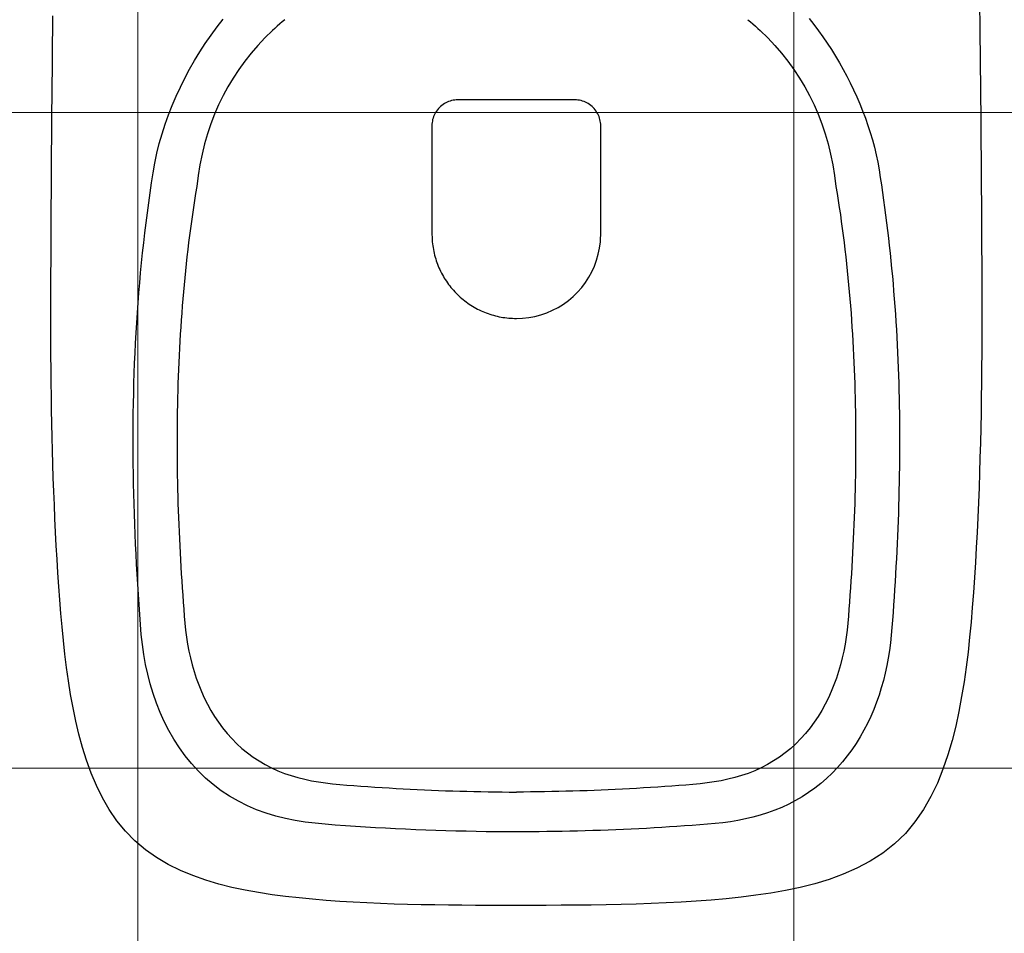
# Model space of a CAD drawing. Header units: millimetres. Extents: x -604189 to 881711, y -381903 to -7297.
# Tile 661 of 1056: x -573674 to -573292, y -162152 to -161798. Entities that reach past the tile are written whole.
import ezdxf

# ---------------------------------------------------------------- set-up
doc = ezdxf.new("R2010")
doc.units = ezdxf.units.MM
doc.header["$LTSCALE"] = 100
doc.linetypes.add('0.5_0.5', pattern=[1, 0.5, -0.5])
doc.linetypes.add('ACAD_ISO04W100', pattern=[30.5, 24, -3, 0.5, -3])
doc.layers.get('Defpoints').update_dxf_attribs({"color": 30})
doc.layers.add('OPIS', color=7, linetype='Continuous')
doc.layers.add('strop osie', color=80, linetype='ACAD_ISO04W100', lineweight=5)
doc.styles.get("Standard").update_dxf_attribs({"font": 'romans.shx', "width": 0.5})
doc.dimstyles.new('1 50', dxfattribs={"dimtxt": 150, "dimasz": 80, "dimexe": 1, "dimexo": 1, "dimgap": 20, "dimtad": 1, "dimdec": 0, "dimlfac": 0.1, "dimtxsty": 'Standard', "dimblk": 'ARCHTICK', "dimcen": 200, "dimclrd": 2, "dimadec": 1, "dimazin": 0, "dimtfac": 1, "dimtdec": 0, "dimtmove": 0, "dimatfit": 3, "dimldrblk": 'ARCHTICK', "dimfxl": 120, "dimfxlon": 1, "dimtfill": 1, "dimarcsym": 0})

# ---------------------------------------------------------------- blocks, each defined once
blk = doc.blocks.new('_ArchTick')
at = {"layer": 'strop osie', "color": 0, "const_width": 0.15}
blk.add_lwpolyline([(-0.5, -0.5), (0.5, 0.5)], dxfattribs=at)
blk = doc.blocks.new('*D3294')
at = {"layer": 'Defpoints', "color": 0, "linetype": 'ByBlock', "lineweight": 5, "transparency": 16777216}
for p in [(-595783.13, -159420.3), (-593748.92, -159420.3), (-552118.94, -179940.3)]:
    blk.add_point(p, dxfattribs=at)
at = {"layer": 'OPIS', "color": 0, "linetype": 'Continuous', "lineweight": -2, "transparency": 16777216}
for p, q in [((-595723.13, -159420.3), (-595784.13, -159420.3)), ((-595723.13, -179940.3), (-595784.13, -179940.3))]:
    blk.add_line(p, q, dxfattribs=at)
at = {"layer": 'OPIS', "color": 2, "lineweight": -2, "transparency": 16777216}
blk.add_line((-595783.13, -179940.3), (-595783.13, -159420.3), dxfattribs=at)
at = {"layer": 'OPIS', "color": 2, "linetype": 'ByBlock', "lineweight": -2, "transparency": 16777216, "xscale": 80, "yscale": 80, "zscale": 80}
for p, rotation in [((-595783.13, -159420.3), 90), ((-595783.13, -179940.3), 270)]:
    blk.add_blockref('_ArchTick', p, dxfattribs=dict(at, rotation=rotation))
at = {"layer": 'OPIS', "color": 0, "linetype": 'ByBlock', "lineweight": 13, "transparency": 16777216, "insert": (-595878.13, -169680.3), "char_height": 150, "attachment_point": 5, "rotation": 90, "bg_fill": 3, "box_fill_scale": 1.1, "bg_fill_color": 256, "bg_fill_true_color": 13158600, "bg_fill_transparency": 0}
blk.add_mtext('2052', dxfattribs=at)

msp = doc.modelspace()

# ---------------------------------------------------------------- hatches: boundary and pattern name
at = {"layer": 'OPIS', "linetype": 'ByBlock', "lineweight": 9}
h = msp.add_hatch(dxfattribs=at)
h.set_pattern_fill('ANSI37', color=0, scale=120, angle=45)
h.set_pattern_definition([(90, (-306927.96, 32475.8), (-381, 0), []), (180, (-306927.96, 32475.8), (-6e-14, -381), [])])
h.paths.add_polyline_path([(-564958.91, -172987.78), (-564958.91, -172265.29), (-565588.91, -172265.29), (-565588.91, -172265.29), (-565628.91, -172265.29), (-565628.91, -172420.3), (-565928.91, -172420.3), (-565928.91, -172265.29), (-565968.91, -172265.29), (-566598.91, -172265.29), (-566598.91, -172987.79, -0.414214), (-566255.98, -173330.73, -0.414052), (-566598.73, -173673.66), (-564960.2, -173673.66, -0.413115), (-565301.85, -173330.72, -0.414214)])
h.paths.add_polyline_path([(-563317.85, -172270.29), (-563958.91, -172270.29), (-563958.91, -172270.29), (-563998.91, -172270.29), (-563998.91, -172420.3), (-564288.91, -172420.3), (-564288.91, -172265.29), (-564328.91, -172265.29), (-564958.91, -172265.29), (-564958.91, -172987.78, -0.414214), (-564615.98, -173330.72, -0.414052), (-564958.73, -173673.66), (-563319.87, -173673.66, -0.412493), (-563660.79, -173330.73, -0.414214), (-563317.85, -172987.79)])
h.paths.add_polyline_path([(-562443.92, -172420.3), (-562658.91, -172420.3), (-562658.91, -172270.29), (-562698.91, -172270.29), (-563317.85, -172270.29), (-563317.85, -172987.79, -0.414214), (-562974.92, -173330.73, -0.414052), (-563317.66, -173673.66), (-562443.92, -173685.5)])
h.paths.add_polyline_path([(-562030.4, -172946.84, -0.330214), (-561835.82, -172684.34, -0.155268), (-561986.97, -172216.95, -0.443866), (-562283.97, -172485.59), (-562283.97, -172198.95), (-562289.82, -172198.95), (-562289.82, -172161.15), (-562318.92, -172161.15), (-562318.92, -172420.3), (-562443.92, -172420.3), (-562443.92, -173690.91), (-562060.93, -173690.69), (-562060.93, -173828.8), (-561442.16, -173828.8), (-561440.6, -173828.04), (-561440.6, -173828.8), (-560917.61, -173828.8), (-560910.31, -172420.3), (-561118.92, -172420.3), (-561118.92, -172161.15), (-561141.42, -172161.15), (-561141.42, -172207.95), (-561147.27, -172207.95), (-561147.27, -173026.5, -0.106281), (-561482.37, -172966.06, -0.965528)])
h.paths.add_polyline_path([(-569358.91, -172147.3), (-569368.91, -172147.3), (-569368.91, -172152.3), (-569358.91, -172420.3)], flags=16)
h.paths.add_polyline_path([(-569434.41, -172167.57), (-569436.68, -172167.04, -0.348623), (-569444.41, -172157.3, -0.414214), (-569434.41, -172147.3), (-569432.91, -172147.3), (-569432.91, -172137.3), (-569412.91, -172137.3), (-569412.91, -172095.3), (-569358.91, -172095.3), (-569358.91, -172147.3), (-569368.91, -172152.3)], flags=16)
h.paths.add_polyline_path([(-569444.41, -172157.3, -1), (-569424.41, -172157.3, -0.414214), (-569434.41, -172167.3), (-569434.41, -172167.57), (-569432.14, -172167.04, -0.482996)], flags=16)
h.paths.add_polyline_path([(-570317.76, -172888.16, -1), (-569769.07, -172888.16, -1)], flags=16)
h.paths.add_polyline_path([(-566598.91, -172265.29), (-567228.91, -172265.29), (-567228.91, -172265.29), (-567268.91, -172265.29), (-567268.91, -172420.3), (-567568.91, -172420.3), (-567568.91, -172265.29), (-567608.91, -172265.29), (-568238.91, -172265.29), (-568238.91, -172987.79, -0.414214), (-567895.98, -173330.73, -1), (-568581.85, -173330.73, -0.414214), (-568238.91, -172987.79), (-568238.91, -172265.29), (-568868.91, -172265.29), (-568868.91, -172265.29), (-568908.91, -172265.29), (-568908.91, -172420.3), (-569233.91, -172420.3), (-569233.91, -173827.21), (-569188.93, -173827.19), (-569188.93, -173694.63), (-566598.73, -173673.66, -0.414375), (-566941.85, -173330.73, -0.414214), (-566598.91, -172987.79)])
h.paths.add_polyline_path([(-572120.79, -158265.62), (-571320.79, -158262.95), (-571633.01, -158577.25, -0.297068), (-571469.46, -158828.23, -0.419695), (-571748.93, -159102.53), (-571748.93, -159611.06), (-571275.71, -159611.06), (-571214.43, -159611.06), (-571192.43, -159611.06), (-571148.43, -159611.06), (-571148.43, -159601.06), (-571085.43, -159601.06), (-570335.94, -159605.11), (-570335.94, -159420.3), (-569233.92, -159420.3), (-569233.92, -158097.44), (-574223.92, -158097.44), (-574223.92, -159420.3), (-573158.93, -159420.3), (-573158.93, -159611.06), (-573086.93, -159611.06), (-572477.43, -159612.07), (-572477.43, -159611.06), (-572455.43, -159611.06), (-572411.43, -159611.06), (-572411.43, -159601.06), (-572348.43, -159601.06), (-571748.93, -159603.45), (-571748.93, -159102.53, -0.408754), (-572018.15, -158828.23, -0.334215), (-571819.79, -158564.61)])
h.paths.add_polyline_path([(-571515.04, -159592.37), (-571515.34, -159252.67), (-571963.11, -159253.07), (-571962.81, -159592.77)], flags=24)
h.paths.add_polyline_path([(-571705.06, -158166.88), (-571705.06, -157654.12), (-571945.06, -157654.12), (-571945.06, -158166.88)], flags=9)
h.paths.add_polyline_path([(-563090.36, -172828.22), (-563090.67, -172481.85), (-563538.44, -172482.25), (-563538.13, -172828.62)], flags=9)
h.paths.add_polyline_path([(-561529.78, -172649.99), (-561530.09, -172303.62), (-561977.86, -172304.02), (-561977.55, -172650.39)], flags=25)
h.paths.add_polyline_path([(-561455.96, -173757.53), (-561455.96, -174270.29), (-561215.96, -174270.29), (-561215.96, -173757.53)], flags=9)
h.paths.add_polyline_path([(-569817.15, -172584.64), (-569817.45, -172244.94), (-570265.23, -172245.34), (-570264.93, -172585.04)], flags=24)
h.paths.add_polyline_path([(-570193.42, -172731.49), (-570193.42, -173044.83), (-569893.42, -173044.83), (-569893.42, -172731.49)], flags=8)
h.paths.add_polyline_path([(-570746.56, -173757.53), (-570746.56, -174270.29), (-570506.56, -174270.29), (-570506.56, -173757.53)], flags=9)
h.paths.add_polyline_path([(-570778.78, -172791.69), (-570246.64, -172791.69), (-570246.64, -172566.69), (-570778.78, -172566.69)], flags=24)
h.paths.add_polyline_path([(-572214.96, -173241.75), (-569885.68, -173241.75), (-569885.68, -172973.89), (-572214.96, -172973.89)], flags=24)
edge = h.paths.add_edge_path()
edge.add_line((-569358.91, -172220.3), (-569358.91, -171970.3))
edge.add_line((-569358.91, -171970.3), (-572181.9, -171970.3))
edge.add_line((-572181.9, -171970.3), (-572181.9, -172095.3))
edge.add_line((-572181.9, -172095.3), (-572109.9, -172095.3))
edge.add_line((-572109.9, -172095.3), (-572048.62, -172095.3))
edge.add_line((-572048.62, -172095.3), (-571561.69, -172095.3))
edge.add_line((-571561.69, -172095.3), (-571500.4, -172095.3))
edge.add_line((-571500.4, -172095.3), (-571478.4, -172095.3))
edge.add_line((-571478.4, -172095.3), (-571456.4, -172095.3))
edge.add_line((-571456.4, -172095.3), (-571395.12, -172095.3))
edge.add_line((-571395.12, -172095.3), (-570908.2, -172095.3))
edge.add_line((-570908.2, -172095.3), (-570846.91, -172095.3))
edge.add_line((-570846.91, -172095.3), (-570774.91, -172095.3))
edge.add_line((-570774.91, -172095.3), (-570728.91, -172095.3))
edge.add_line((-570728.91, -172095.3), (-570728.91, -172085.3))
edge.add_line((-570728.91, -172085.3), (-570665.91, -172085.3))
edge.add_line((-570665.91, -172085.3), (-569465.91, -172095.3))
edge.add_line((-569465.91, -172095.3), (-570268.58, -172095.3))
edge.add_line((-570268.58, -172095.3), (-570268.58, -172119.8))
edge.add_line((-570268.58, -172119.8), (-570197.58, -172119.8))
edge.add_line((-570197.58, -172119.8), (-569593.2, -172119.8))
edge.add_line((-569593.2, -172119.8), (-569516.91, -172119.8))
edge.add_line((-569516.91, -172119.8), (-569516.91, -172139.8))
edge.add_line((-569516.91, -172139.8), (-569593.2, -172139.8))
edge.add_line((-569593.2, -172139.8), (-570228.91, -172139.8))
edge.add_line((-570228.91, -172139.8), (-570268.58, -172139.8))
edge.add_line((-570268.58, -172139.8), (-570268.58, -172147.3))
edge.add_line((-570268.58, -172147.3), (-570288.58, -172147.3))
edge.add_line((-570288.58, -172147.3), (-570367.58, -172147.3))
edge.add_arc((-570667.41, -172157.3), 300, -95.7392, 1.9102, ccw=False)
edge.add_line((-570697.41, -172455.79), (-570697.41, -172167.57))
edge.add_line((-570697.41, -172167.57), (-570772.91, -172149.97))
edge.add_line((-570772.91, -172149.97), (-570772.91, -172147.3))
edge.add_line((-570772.91, -172147.3), (-570846.91, -172147.3))
edge.add_line((-570846.91, -172147.3), (-570908.2, -172147.3))
edge.add_line((-570908.2, -172147.3), (-571395.12, -172147.3))
edge.add_line((-571395.12, -172147.3), (-571456.4, -172147.3))
edge.add_line((-571456.4, -172147.3), (-571478.4, -172147.3))
edge.add_line((-571478.4, -172147.3), (-571500.4, -172147.3))
edge.add_line((-571500.4, -172147.3), (-571561.69, -172147.3))
edge.add_line((-571561.69, -172147.3), (-572048.62, -172147.3))
edge.add_line((-572048.62, -172147.3), (-572109.9, -172147.3))
edge.add_line((-572109.9, -172147.3), (-572181.9, -172147.3))
edge.add_line((-572181.9, -172147.3), (-572181.9, -172420.3))
edge.add_line((-572181.9, -172420.3), (-572288.93, -172420.3))
edge.add_line((-572288.93, -172420.3), (-572288.93, -173828.9))
edge.add_line((-572288.93, -173828.9), (-569233.91, -173827.21))
edge.add_line((-569233.91, -173827.21), (-569233.91, -172220.3))
edge.add_line((-569233.91, -172220.3), (-569358.91, -172220.3))
at = {"layer": 'OPIS', "linetype": 'ByBlock', "lineweight": 15}
h = msp.add_hatch(dxfattribs=at)
h.set_pattern_fill('ANSI37', color=0, scale=80, angle=45)
h.set_pattern_definition([(90, (-306927.96, 32475.8), (-254, 0), []), (180, (-306927.96, 32475.8), (-3e-14, -254), [])])
h.paths.add_polyline_path([(-559745.62, -168470.3), (-559845.62, -168470.3), (-559845.62, -168410.3), (-559745.62, -168410.3), (-559745.62, -168350.3), (-560845.62, -168350.3), (-560845.62, -168410.3), (-560745.62, -168410.3), (-560745.62, -168470.3, 0.267949), (-560295.62, -169249.73), (-560295.62, -169481.18, -0.414214), (-559952.68, -169824.12, -1), (-560638.55, -169824.12, -0.414214), (-560295.62, -169481.18), (-560295.62, -169249.73, -0.267949), (-560745.62, -168470.3), (-560845.62, -168470.3), (-560845.62, -168350.3), (-561118.92, -168350.3), (-561118.92, -172095.29), (-559553.92, -172095.29), (-559553.92, -168350.3), (-559745.62, -168350.3)])
h.paths.add_polyline_path([(-560989.24, -171970.29), (-560989.24, -171369.43), (-560514.24, -171369.43, -0.414232), (-560506.24, -171377.43), (-560506.24, -171961.44, -0.403374), (-560513.94, -171969.43), (-560989.24, -171969.43), (-560998.92, -171970.29)], flags=16)
h.paths.add_polyline_path([(-560569.24, -171447.43), (-560569.24, -171891.43, -0.414209), (-560619.24, -171941.43), (-560824.24, -171941.43, -0.414225), (-560874.24, -171891.43), (-560874.24, -171447.43, -0.414209), (-560824.24, -171397.43), (-560619.24, -171397.43, -0.414216)], flags=0)
h.paths.add_polyline_path([(-560754.74, -171692.27), (-560768.26, -171689.53), (-560778.52, -171674.09), (-560777.58, -171669.43), (-560791.34, -171669.43), (-560788.51, -171683.42), (-560780.62, -171695.31), (-560768.73, -171703.21), (-560754.74, -171706.03)], flags=0)
h.paths.add_polyline_path([(-560926.54, -171669.43), (-560944.04, -171669.43), (-560944.04, -171669.43), (-560938.91, -171681.81), (-560926.54, -171686.93)], flags=0)
h.paths.add_polyline_path([(-559553.93, -164304.92), (-559553.93, -164080.3), (-560998.92, -164080.3), (-560998.92, -164130.3), (-561051.76, -164130.3), (-561051.76, -164230.3), (-561112.41, -164230.3), (-561118.26, -165128.24), (-561111.76, -165130.3), (-561051.76, -165130.3), (-561051.76, -165230.3), (-560998.92, -165230.3), (-560998.92, -165930.3), (-560968.92, -165930.3), (-559691.76, -165930.3), (-559691.76, -166884.92, -0.259771), (-560368.47, -166480.3), (-560576.78, -166480.3, -0.694758), (-561118.92, -166682.14), (-561118.92, -167150.3), (-559553.92, -167150.3), (-559553.92, -165742.59, -0.501722), (-560517.89, -165023.75, -0.501722)])
h.paths.add_polyline_path([(-561051.76, -166930.3), (-561051.76, -167030.3), (-561111.76, -167030.3), (-561111.76, -166930.3)], flags=16)
h.paths.add_polyline_path([(-559553.93, -164304.92, 0.501722), (-560517.89, -165023.75, 0.501722), (-559553.92, -165742.59)], flags=17)
h.paths.add_polyline_path([(-559017.89, -165023.75, 0.331805), (-559553.93, -164304.92), (-559553.92, -165742.59, 0.331804)], flags=17)
h.paths.add_polyline_path([(-558393.92, -165930.3), (-559553.92, -165930.3), (-559553.92, -167030.3), (-558393.92, -167030.3)])
edge = h.paths.add_edge_path(flags=16)
edge.add_ellipse((-558869.26, -166529.06), major_axis=(0, 174.94), ratio=0.835608, start_angle=0, end_angle=180, ccw=False)
edge.add_line((-558869.02, -166354.09), (-558868.84, -166354.11))
edge.add_line((-558868.84, -166354.11), (-558551.76, -166354.11))
edge.add_ellipse((-558534.04, -166361.13), major_axis=(0, 22.07), ratio=0.905257, start_angle=0, end_angle=83.7318, ccw=False)
edge.add_line((-558534.04, -166339.06), (-558415.44, -166339.06))
edge.add_line((-558415.44, -166339.06), (-558415.44, -166719.06))
edge.add_line((-558415.44, -166719.06), (-558534.04, -166719.06))
edge.add_ellipse((-558534.04, -166696.99), major_axis=(0, 22.07), ratio=0.905257, start_angle=108.5291, end_angle=180, ccw=False)
edge.add_line((-558552.98, -166704), (-558869.26, -166704))
edge = h.paths.add_edge_path(flags=16)
edge.add_ellipse((-558655.15, -165473.07), major_axis=(119.58, 0), ratio=0.975462, start_angle=134.5349, end_angle=225.4651, ccw=False)
edge.add_ellipse((-558571.36, -165553.09), major_axis=(-236.83, 0), ratio=0.975462, start_angle=293.0771, end_angle=315.0646, ccw=False)
edge.add_ellipse((-558581.12, -165519.06), major_axis=(-200.96, 0), ratio=0.975462, start_angle=268.8691, end_angle=294.416, ccw=False)
edge.add_line((-558577.16, -165323.07), (-558434.73, -165323.07))
edge.add_line((-558434.73, -165323.07), (-558434.73, -165623.07))
edge.add_line((-558434.73, -165623.07), (-558577.16, -165623.07))
edge.add_ellipse((-558581.12, -165427.08), major_axis=(200.96, 0), ratio=0.975462, start_angle=245.584, end_angle=271.1309, ccw=False)
edge.add_ellipse((-558571.36, -165393.05), major_axis=(-236.83, 0), ratio=0.975462, start_angle=404.9354, end_angle=426.9229, ccw=False)
h.paths.add_polyline_path([(-559691.76, -166075.3), (-560476.99, -166075.3, 0.131652), (-560368.47, -166480.3), (-559691.76, -166480.3)], flags=17)
h.paths.add_polyline_path([(-560476.99, -166075.3), (-559691.76, -166075.3), (-559691.76, -165930.3), (-560991.76, -165930.3), (-561051.76, -165930.3), (-561051.76, -166030.3), (-561118.92, -166030.3), (-561118.92, -166278.47, -0.694758), (-560576.78, -166480.3), (-560368.47, -166480.3, -0.131652)], flags=17)
h.paths.add_polyline_path([(-571773.92, -161590.54), (-574108.19, -161590.54), (-574098.92, -166615.29), (-571773.92, -166615.28)])
h.paths.add_polyline_path([(-559933.22, -164919.2), (-558639.2, -164919.2), (-558639.2, -164793.34), (-559933.22, -164793.34)], flags=25)
h.paths.add_polyline_path([(-560038.72, -166687.59), (-559732.99, -166687.59), (-559732.99, -166284.59), (-560038.72, -166284.59)], flags=25)
h.paths.add_polyline_path([(-559928.87, -165007.1), (-559413.75, -165007.1), (-559413.75, -164907.76), (-559928.87, -164907.76)], flags=9)
h.paths.add_polyline_path([(-559933.22, -164919.2), (-558639.2, -164919.2), (-558639.2, -164793.34), (-559933.22, -164793.34)], flags=25)
h.paths.add_polyline_path([(-560330.86, -165014.58), (-559994.18, -165014.58), (-559994.18, -164899.19), (-560330.86, -164899.19)], flags=24)
h.paths.add_polyline_path([(-560290.2, -164902.84), (-560108.35, -164902.84), (-560108.35, -164804.81), (-560290.2, -164804.81)], flags=24)
h.paths.add_polyline_path([(-560498.87, -166997.34), (-559983.74, -166997.34), (-559983.74, -166898), (-560498.87, -166898)], flags=24)
h.paths.add_polyline_path([(-560498.79, -166887.34), (-559655.72, -166887.34), (-559655.72, -166788), (-560498.79, -166788)], flags=24)
h.paths.add_polyline_path([(-560900.85, -167004.82), (-560564.18, -167004.82), (-560564.18, -166889.44), (-560900.85, -166889.44)], flags=24)
h.paths.add_polyline_path([(-560860.2, -166893.08), (-560678.35, -166893.08), (-560678.35, -166795.05), (-560860.2, -166795.05)], flags=24)
h.paths.add_polyline_path([(-560525.17, -170610.56), (-560010.05, -170610.56), (-560010.05, -170511.22), (-560525.17, -170511.22)], flags=24)
h.paths.add_polyline_path([(-560529.51, -170522.67), (-559444.31, -170522.67), (-559444.31, -170396.8), (-560529.51, -170396.8)], flags=9)
h.paths.add_polyline_path([(-560927.16, -170618.04), (-560590.48, -170618.04), (-560590.48, -170502.66), (-560927.16, -170502.66)], flags=24)
h.paths.add_polyline_path([(-560886.5, -170506.3), (-560704.65, -170506.3), (-560704.65, -170408.27), (-560886.5, -170408.27)], flags=24)
h.paths.add_polyline_path([(-560065.3, -168940.36), (-560065.3, -168600.66), (-560513.08, -168600.66), (-560513.08, -168940.36)], flags=24)
h.paths.add_polyline_path([(-559111.53, -164087.39), (-558760.99, -164087.39), (-558760.82, -164093.19), (-558760.64, -164099), (-558760.48, -164104.8), (-558760.31, -164110.61), (-558760.15, -164116.41), (-558759.99, -164122.22), (-558759.84, -164128.03), (-558759.68, -164133.83), (-558759.53, -164139.64), (-558759.39, -164145.44), (-558759.24, -164151.25), (-558759.1, -164157.06), (-558758.97, -164162.86), (-558758.83, -164168.67), (-558758.7, -164174.47), (-558758.57, -164180.28), (-558758.45, -164186.09), (-558758.33, -164191.89), (-558758.21, -164197.7), (-558758.09, -164203.51), (-558757.98, -164209.32), (-558757.87, -164215.12), (-558757.77, -164220.93), (-558757.66, -164226.74), (-558757.56, -164232.54), (-558757.47, -164238.35), (-558757.37, -164244.16), (-558757.28, -164249.96), (-558757.19, -164255.77), (-558757.11, -164261.58), (-558757.02, -164267.39), (-558756.95, -164273.19), (-558756.87, -164279), (-558756.8, -164284.81), (-558756.73, -164290.62), (-558756.66, -164296.42), (-558756.6, -164302.23), (-558756.54, -164308.04), (-558756.48, -164313.85), (-558756.43, -164319.65), (-558756.38, -164325.46), (-558756.33, -164331.27), (-558756.29, -164337.08), (-558756.25, -164342.89), (-558756.21, -164348.69), (-558756.18, -164354.5), (-558756.15, -164360.31), (-558756.12, -164366.12), (-558756.09, -164371.92), (-558756.07, -164377.73), (-558756.04, -164383.54), (-558756.02, -164389.35), (-558756, -164395.16), (-558756, -164400.96), (-558756.01, -164406.77), (-558756.03, -164412.58), (-558756.07, -164418.39), (-558756.13, -164424.2), (-558756.21, -164430), (-558756.31, -164435.81), (-558756.42, -164441.62), (-558756.56, -164447.42), (-558756.72, -164453.23), (-558756.9, -164459.03), (-558757.1, -164464.84), (-558757.32, -164470.64), (-558757.57, -164476.45), (-558757.84, -164482.25), (-558758.14, -164488.05), (-558758.47, -164493.85), (-558758.84, -164499.64), (-558759.24, -164505.44), (-558759.68, -164511.23), (-558760.17, -164517.01), (-558760.73, -164522.8), (-558761.35, -164528.57), (-558762.06, -164534.33), (-558762.87, -164540.08), (-558763.81, -164545.82), (-558764.88, -164551.52), (-558766.12, -164557.2), (-558767.54, -164562.83), (-558769.18, -164568.4), (-558771.06, -164573.89), (-558773.23, -164579.28), (-558775.74, -164584.52), (-558778.61, -164589.57), (-558781.9, -164594.35), (-558785.63, -164598.8), (-558789.81, -164602.83), (-558794.37, -164606.41), (-558799.26, -164609.56), (-558804.38, -164612.28), (-558809.69, -164614.63), (-558815.14, -164616.63), (-558820.69, -164618.33), (-558826.33, -164619.75), (-558832.01, -164620.95), (-558837.73, -164621.95), (-558843.48, -164622.79), (-558849.24, -164623.49), (-558855.02, -164624.09), (-558860.81, -164624.61), (-558866.6, -164625.06), (-558872.39, -164625.43), (-558878.19, -164625.74), (-558883.99, -164626), (-558889.8, -164626.2), (-558895.6, -164626.36), (-558901.41, -164626.48), (-558907.22, -164626.57), (-558913.03, -164626.63), (-558918.83, -164626.66), (-558924.64, -164626.68), (-558930.45, -164626.69), (-558936.26, -164626.69), (-558941.52, -164626.69), (-558946.78, -164626.69), (-558952.05, -164626.67), (-558957.31, -164626.65), (-558962.57, -164626.6), (-558967.84, -164626.54), (-558973.1, -164626.45), (-558978.36, -164626.33), (-558983.62, -164626.17), (-558988.88, -164625.98), (-558994.14, -164625.75), (-558999.4, -164625.47), (-559004.65, -164625.14), (-559009.9, -164624.76), (-559015.14, -164624.31), (-559020.38, -164623.8), (-559025.61, -164623.22), (-559030.83, -164622.54), (-559036.04, -164621.75), (-559041.22, -164620.81), (-559046.36, -164619.71), (-559051.47, -164618.42), (-559056.51, -164616.92), (-559061.47, -164615.16), (-559066.33, -164613.13), (-559071.04, -164610.8), (-559075.58, -164608.14), (-559079.89, -164605.12), (-559083.92, -164601.74), (-559087.62, -164598), (-559090.94, -164593.92), (-559093.91, -164589.57), (-559096.53, -164585), (-559098.84, -164580.28), (-559100.87, -164575.42), (-559102.66, -164570.47), (-559104.24, -164565.45), (-559105.62, -164560.37), (-559106.84, -164555.25), (-559107.91, -164550.1), (-559108.86, -164544.92), (-559109.69, -164539.73), (-559110.43, -164534.51), (-559111.08, -164529.29), (-559111.66, -164524.06), (-559112.18, -164518.82), (-559112.64, -164513.58), (-559113.06, -164508.33), (-559113.44, -164503.08), (-559113.79, -164497.83), (-559114.12, -164492.58), (-559114.41, -164487.32), (-559114.68, -164482.07), (-559114.93, -164476.81), (-559115.16, -164471.55), (-559115.36, -164466.29), (-559115.55, -164461.03), (-559115.72, -164455.77), (-559115.87, -164450.51), (-559116.01, -164445.25), (-559116.12, -164439.98), (-559116.23, -164434.72), (-559116.31, -164429.46), (-559116.38, -164424.2), (-559116.44, -164418.93), (-559116.48, -164413.67), (-559116.5, -164408.41), (-559116.52, -164403.14), (-559116.51, -164397.88), (-559116.5, -164392.62), (-559116.49, -164387.35), (-559116.47, -164382.09), (-559116.45, -164376.83), (-559116.42, -164371.56), (-559116.4, -164366.3), (-559116.37, -164361.04), (-559116.34, -164355.77), (-559116.31, -164350.51), (-559116.28, -164345.25), (-559116.25, -164339.98), (-559116.21, -164334.72), (-559116.17, -164329.46), (-559116.13, -164324.19), (-559116.08, -164318.93), (-559116.03, -164313.67), (-559115.98, -164308.4), (-559115.93, -164303.14), (-559115.87, -164297.88), (-559115.81, -164292.61), (-559115.75, -164287.35), (-559115.68, -164282.09), (-559115.62, -164276.82), (-559115.55, -164271.56), (-559115.48, -164266.3), (-559115.4, -164261.03), (-559115.32, -164255.77), (-559115.24, -164250.51), (-559115.16, -164245.25), (-559115.08, -164239.98), (-559114.99, -164234.72), (-559114.9, -164229.46), (-559114.81, -164224.2), (-559114.71, -164218.93), (-559114.62, -164213.67), (-559114.52, -164208.41), (-559114.41, -164203.15), (-559114.31, -164197.88), (-559114.2, -164192.62), (-559114.09, -164187.36), (-559113.98, -164182.1), (-559113.87, -164176.83), (-559113.75, -164171.57), (-559113.63, -164166.31), (-559113.51, -164161.05), (-559113.38, -164155.79), (-559113.25, -164150.52), (-559113.12, -164145.26), (-559112.99, -164140), (-559112.86, -164134.74), (-559112.72, -164129.48), (-559112.58, -164124.22), (-559112.44, -164118.95), (-559112.29, -164113.69), (-559112.14, -164108.43), (-559111.99, -164103.17), (-559111.84, -164097.91), (-559111.68, -164092.65)])
edge = h.paths.add_edge_path()
edge.add_line((-558393.92, -164080.3), (-559553.93, -164080.3))
edge.add_line((-559553.93, -164080.3), (-559553.93, -164304.92))
edge.add_arc((-559767.89, -165023.75), 750, 0, 73.42431, ccw=False)
edge.add_arc((-559767.89, -165023.75), 750, -73.42425, 0, ccw=False)
edge.add_line((-559553.92, -165742.59), (-559553.92, -165830.3))
edge.add_line((-559553.92, -165830.3), (-558393.92, -165830.3))
edge.add_line((-558393.92, -165830.3), (-558393.92, -164080.3))

# ---------------------------------------------------------------- next in the draw order: dimensions: what is measured, and where the dimension line sits
at = {"layer": 'OPIS', "color": 0, "linetype": 'ByBlock', "lineweight": 13}
dim = msp.add_linear_dim(base=(-595783.13, -159420.3), p1=(-552118.94, -179940.3), p2=(-593748.92, -159420.3), angle=90, dimstyle='1 50', override={"dimtmove": 1, "dimfxl": 60, "dimarcsym": 1}, dxfattribs=at)
dim.commit()
dim.dimension.update_dxf_attribs({"geometry": '*D3294', "text_midpoint": (-595878.13, -169680.3)})

# ---------------------------------------------------------------- next in the draw order: hatches: boundary and pattern name
at = {"layer": 'OPIS', "linetype": '0.5_0.5', "lineweight": 13}
h = msp.add_hatch(dxfattribs=at)
h.set_pattern_fill('ANSI37', color=0, scale=130)
h.set_pattern_definition([(45, (-597218.54, 256668.8), (-291.85832, 291.85832), []), (135, (-597218.54, 256668.8), (-291.85832, -291.85832), [])])
edge = h.paths.add_edge_path(flags=16)
edge.add_line((-570958.92, -168985.28), (-571058.92, -168985.28))
edge.add_line((-571058.92, -168985.28), (-572598.92, -168985.28))
edge.add_line((-572598.92, -168985.28), (-572598.92, -170470.3))
edge.add_line((-572598.92, -170470.3), (-570825.76, -170470.3))
edge.add_arc((-570508.92, -170339.1), 342.94, 180, 202.4936, ccw=False)
edge.add_arc((-570508.92, -170339.1), 342.94, 90, 180, ccw=False)
edge.add_line((-570508.92, -169996.16), (-570508.92, -169764.7))
edge.add_arc((-570058.92, -168985.28), 900, 180, 240, ccw=False)
edge = h.paths.add_edge_path(flags=17)
edge.add_line((-569358.92, -170085.28), (-569358.92, -168985.28))
edge.add_line((-569358.92, -168985.28), (-569358.92, -168985.28))
edge.add_line((-569358.92, -168985.28), (-569958.92, -168985.28))
edge.add_line((-569958.92, -168985.28), (-570058.92, -168985.28))
edge.add_line((-570058.92, -168985.28), (-570058.92, -168925.28))
edge.add_line((-570058.92, -168925.28), (-569958.92, -168925.28))
edge.add_line((-569958.92, -168925.28), (-569958.92, -168865.28))
edge.add_line((-569958.92, -168865.28), (-569358.92, -168865.28))
edge.add_line((-569358.92, -168865.28), (-569358.92, -166865.28))
edge.add_line((-569358.92, -166865.28), (-574098.92, -166865.29))
edge.add_line((-574098.92, -166865.29), (-574098.91, -171970.3))
edge.add_line((-574098.91, -171970.3), (-572608.91, -171970.3))
edge.add_line((-572608.91, -171970.3), (-571504.91, -170590.3))
edge.add_line((-571504.91, -170590.3), (-572718.92, -170590.3))
edge.add_line((-572718.92, -170590.3), (-572718.92, -168865.28))
edge.add_line((-572718.92, -168865.28), (-571058.92, -168865.28))
edge.add_line((-571058.92, -168865.28), (-571058.92, -168925.28))
edge.add_line((-571058.92, -168925.28), (-570958.92, -168925.28))
edge.add_line((-570958.92, -168925.28), (-570958.92, -168985.28))
edge.add_arc((-570058.92, -168985.28), 900, 180, 240)
edge.add_line((-570508.92, -169764.7), (-570508.92, -169996.16))
edge.add_arc((-570508.92, -170339.1), 342.94, 0, 90, ccw=False)
edge.add_arc((-570508.92, -170339.1), 342.94, 208.9799, 360, ccw=False)
edge.add_line((-570808.91, -170505.25), (-570808.91, -171171.09))
edge.add_arc((-570808.91, -171220.3), 49.21, 0, 90, ccw=False)
edge.add_arc((-570808.91, -171220.3), 49.21, 270, 360, ccw=False)
edge.add_line((-570808.91, -171269.51), (-570808.91, -171970.3))
edge.add_line((-570808.91, -171970.3), (-569358.91, -171970.3))
edge.add_line((-569358.91, -171970.3), (-569358.92, -170085.28))
h.paths.add_polyline_path([(-561118.92, -159870.3), (-590334.66, -159870.3), (-590334.66, -161470.3), (-562318.92, -161470.3), (-562318.92, -172095.29), (-561118.92, -172095.29), (-561118.92, -168350.3), (-552073.92, -168350.3), (-552073.92, -167150.3), (-561118.92, -167150.3)])
h.paths.add_polyline_path([(-572856.93, -169813.68), (-569451.07, -169813.68), (-569451.07, -169408.68), (-572856.93, -169408.68)], flags=16)

# ---------------------------------------------------------------- next in the draw order: linework, layer by layer
at = {"color": 0}
for points in [[(-573301.82, -161793.51), (-573301.74, -161799.31), (-573301.67, -161805.12), (-573301.61, -161810.93), (-573301.54, -161816.74), (-573301.48, -161822.55), (-573301.43, -161828.35), (-573301.37, -161834.16), (-573301.32, -161839.97), (-573301.28, -161845.78), (-573301.23, -161851.58), (-573301.2, -161857.39), (-573301.16, -161863.2), (-573301.12, -161869.01), (-573301.09, -161874.81), (-573301.06, -161880.62), (-573301.04, -161886.43), (-573301.01, -161892.24), (-573300.99, -161898.05), (-573300.97, -161903.85), (-573300.95, -161909.66), (-573300.95, -161915.47), (-573300.95, -161921.28), (-573300.98, -161927.09), (-573301.02, -161932.89), (-573301.08, -161938.7), (-573301.16, -161944.51), (-573301.25, -161950.32), (-573301.37, -161956.12), (-573301.51, -161961.93), (-573301.67, -161967.73), (-573301.84, -161973.54), (-573302.04, -161979.34), (-573302.27, -161985.15), (-573302.51, -161990.95), (-573302.78, -161996.75), (-573303.08, -162002.55), (-573303.42, -162008.35), (-573303.78, -162014.15), (-573304.19, -162019.94), (-573304.63, -162025.73), (-573305.12, -162031.52), (-573305.67, -162037.3), (-573306.3, -162043.07), (-573307.01, -162048.84), (-573307.82, -162054.59), (-573308.76, -162060.32), (-573309.83, -162066.03), (-573311.06, -162071.71), (-573312.48, -162077.34), (-573314.12, -162082.91), (-573316.01, -162088.4), (-573318.18, -162093.79), (-573320.68, -162099.03), (-573323.56, -162104.07), (-573326.84, -162108.86), (-573330.57, -162113.3), (-573334.75, -162117.33), (-573339.32, -162120.92), (-573344.2, -162124.06), (-573349.33, -162126.79), (-573354.64, -162129.13), (-573360.09, -162131.14), (-573365.64, -162132.83), (-573371.27, -162134.26), (-573376.96, -162135.46), (-573382.68, -162136.46), (-573388.43, -162137.29), (-573394.19, -162138), (-573399.97, -162138.6), (-573405.75, -162139.12), (-573411.54, -162139.56), (-573417.34, -162139.94), (-573423.14, -162140.25), (-573428.94, -162140.51), (-573434.74, -162140.71), (-573440.55, -162140.87), (-573446.36, -162140.99), (-573452.17, -162141.08), (-573457.97, -162141.13), (-573463.78, -162141.17), (-573469.59, -162141.19), (-573475.4, -162141.2), (-573481.2, -162141.2), (-573486.47, -162141.2), (-573491.73, -162141.19), (-573496.99, -162141.18), (-573502.26, -162141.15), (-573507.52, -162141.11), (-573512.78, -162141.04), (-573518.05, -162140.95), (-573523.31, -162140.83), (-573528.57, -162140.68), (-573533.83, -162140.49), (-573539.09, -162140.26), (-573544.34, -162139.98), (-573549.6, -162139.65), (-573554.85, -162139.26), (-573560.09, -162138.82), (-573565.33, -162138.31), (-573570.56, -162137.73), (-573575.78, -162137.05), (-573580.98, -162136.25), (-573586.16, -162135.32), (-573591.31, -162134.22), (-573596.41, -162132.93), (-573601.46, -162131.42), (-573606.42, -162129.67), (-573611.27, -162127.64), (-573615.99, -162125.3), (-573620.53, -162122.64), (-573624.84, -162119.63), (-573628.87, -162116.24), (-573632.57, -162112.5), (-573635.89, -162108.42), (-573638.85, -162104.07), (-573641.47, -162099.51), (-573643.79, -162094.78), (-573645.82, -162089.93), (-573647.61, -162084.98), (-573649.18, -162079.96), (-573650.57, -162074.88), (-573651.79, -162069.76), (-573652.86, -162064.61), (-573653.81, -162059.43), (-573654.64, -162054.23), (-573655.38, -162049.02), (-573656.03, -162043.8), (-573656.61, -162038.57), (-573657.12, -162033.33), (-573657.59, -162028.08), (-573658, -162022.84), (-573658.39, -162017.59), (-573658.74, -162012.34), (-573659.06, -162007.08), (-573659.36, -162001.83), (-573659.63, -161996.57), (-573659.88, -161991.31), (-573660.1, -161986.05), (-573660.31, -161980.8), (-573660.5, -161975.54), (-573660.67, -161970.27), (-573660.82, -161965.01), (-573660.95, -161959.75), (-573661.07, -161954.49), (-573661.17, -161949.23), (-573661.26, -161943.96), (-573661.33, -161938.7), (-573661.38, -161933.44), (-573661.42, -161928.18), (-573661.45, -161922.91), (-573661.46, -161917.65), (-573661.46, -161912.38), (-573661.45, -161907.12), (-573661.43, -161901.86), (-573661.41, -161896.59), (-573661.39, -161891.33), (-573661.37, -161886.07), (-573661.34, -161880.8), (-573661.32, -161875.54), (-573661.29, -161870.28), (-573661.26, -161865.01), (-573661.23, -161859.75), (-573661.19, -161854.49), (-573661.16, -161849.22), (-573661.12, -161843.96), (-573661.07, -161838.7), (-573661.03, -161833.43), (-573660.98, -161828.17), (-573660.93, -161822.91), (-573660.87, -161817.64), (-573660.82, -161812.38), (-573660.76, -161807.12), (-573660.7, -161801.86), (-573660.63, -161796.59)], [(-573367.84, -161797.63), (-573365.99, -161799.95), (-573364.2, -161802.31), (-573362.47, -161804.72), (-573360.79, -161807.16), (-573359.17, -161809.64), (-573357.61, -161812.16), (-573356.1, -161814.71), (-573354.65, -161817.3), (-573353.25, -161819.91), (-573351.91, -161822.56), (-573350.62, -161825.23), (-573349.39, -161827.93), (-573348.22, -161830.65), (-573347.11, -161833.4), (-573346.06, -161836.17), (-573345.08, -161838.97), (-573344.17, -161841.79), (-573343.32, -161844.63), (-573342.55, -161847.49), (-573341.87, -161850.38), (-573341.27, -161853.28), (-573340.75, -161856.2), (-573340.28, -161859.13), (-573339.84, -161862.06), (-573339.4, -161864.99), (-573338.98, -161867.93), (-573338.58, -161870.86), (-573338.19, -161873.8), (-573337.82, -161876.74), (-573337.46, -161879.69), (-573337.11, -161882.63), (-573336.78, -161885.58), (-573336.46, -161888.52), (-573336.16, -161891.47), (-573335.87, -161894.42), (-573335.6, -161897.38), (-573335.33, -161900.33), (-573335.09, -161903.28), (-573334.85, -161906.24), (-573334.63, -161909.19), (-573334.43, -161912.15), (-573334.23, -161915.11), (-573334.05, -161918.07), (-573333.88, -161921.03), (-573333.73, -161923.99), (-573333.58, -161926.95), (-573333.45, -161929.91), (-573333.34, -161932.87), (-573333.23, -161935.84), (-573333.14, -161938.8), (-573333.06, -161941.76), (-573332.99, -161944.73), (-573332.93, -161947.69), (-573332.88, -161950.66), (-573332.85, -161953.62), (-573332.83, -161956.59), (-573332.81, -161959.55), (-573332.81, -161962.51), (-573332.82, -161965.48), (-573332.84, -161968.44), (-573332.87, -161971.41), (-573332.92, -161974.37), (-573332.97, -161977.34), (-573333.03, -161980.3), (-573333.1, -161983.26), (-573333.19, -161986.23), (-573333.28, -161989.19), (-573333.38, -161992.15), (-573333.49, -161995.12), (-573333.61, -161998.08), (-573333.74, -162001.04), (-573333.88, -162004), (-573334.03, -162006.96), (-573334.19, -162009.92), (-573334.36, -162012.88), (-573334.54, -162015.84), (-573334.72, -162018.8), (-573334.91, -162021.76), (-573335.12, -162024.72), (-573335.33, -162027.67), (-573335.55, -162030.63), (-573335.77, -162033.59), (-573336.02, -162036.54), (-573336.32, -162039.49), (-573336.7, -162042.43), (-573337.17, -162045.36), (-573337.72, -162048.27), (-573338.35, -162051.17), (-573339.07, -162054.04), (-573339.87, -162056.9), (-573340.76, -162059.72), (-573341.74, -162062.52), (-573342.81, -162065.29), (-573343.98, -162068.01), (-573345.24, -162070.69), (-573346.6, -162073.33), (-573348.06, -162075.91), (-573349.62, -162078.43), (-573351.28, -162080.89), (-573353.04, -162083.28), (-573354.89, -162085.59), (-573356.85, -162087.81), (-573358.9, -162089.95), (-573361.05, -162092), (-573363.28, -162093.94), (-573365.61, -162095.78), (-573368.02, -162097.5), (-573370.51, -162099.11), (-573373.07, -162100.61), (-573375.7, -162101.98), (-573378.39, -162103.23), (-573381.13, -162104.36), (-573383.92, -162105.37), (-573386.74, -162106.26), (-573389.6, -162107.04), (-573392.49, -162107.72), (-573395.4, -162108.29), (-573398.32, -162108.76), (-573401.26, -162109.15), (-573404.21, -162109.47), (-573407.16, -162109.74), (-573410.12, -162109.98), (-573413.08, -162110.2), (-573416.03, -162110.41), (-573418.99, -162110.62), (-573421.95, -162110.82), (-573424.91, -162111), (-573427.87, -162111.18), (-573430.83, -162111.34), (-573433.79, -162111.5), (-573436.75, -162111.65), (-573439.71, -162111.78), (-573442.67, -162111.91), (-573445.64, -162112.02), (-573448.6, -162112.13), (-573451.56, -162112.23), (-573454.52, -162112.32), (-573457.49, -162112.4), (-573460.45, -162112.47), (-573463.42, -162112.53), (-573466.38, -162112.58), (-573469.35, -162112.62), (-573472.31, -162112.66), (-573475.27, -162112.68), (-573478.24, -162112.69), (-573481.2, -162112.7), (-573485.1, -162112.69), (-573489, -162112.67), (-573492.9, -162112.63), (-573496.79, -162112.57), (-573500.69, -162112.5), (-573504.59, -162112.41), (-573508.48, -162112.3), (-573512.38, -162112.18), (-573516.28, -162112.04), (-573520.17, -162111.89), (-573524.06, -162111.72), (-573527.96, -162111.53), (-573531.85, -162111.33), (-573535.74, -162111.11), (-573539.63, -162110.87), (-573543.52, -162110.61), (-573547.41, -162110.34), (-573551.3, -162110.06), (-573555.18, -162109.75), (-573559.06, -162109.38), (-573562.93, -162108.93), (-573566.79, -162108.33), (-573570.61, -162107.57), (-573574.39, -162106.62), (-573578.12, -162105.49), (-573581.78, -162104.16), (-573585.36, -162102.62), (-573588.84, -162100.87), (-573592.21, -162098.92), (-573595.46, -162096.76), (-573598.56, -162094.4), (-573601.52, -162091.86), (-573604.31, -162089.14), (-573606.94, -162086.26), (-573609.4, -162083.24), (-573611.69, -162080.09), (-573613.8, -162076.81), (-573615.74, -162073.44), (-573617.52, -162069.97), (-573619.12, -162066.42), (-573620.57, -162062.8), (-573621.85, -162059.12), (-573622.97, -162055.38), (-573623.95, -162051.61), (-573624.78, -162047.8), (-573625.47, -162043.97), (-573626.01, -162040.11), (-573626.42, -162036.23), (-573626.73, -162032.35), (-573627.02, -162028.46), (-573627.3, -162024.57), (-573627.57, -162020.68), (-573627.81, -162016.79), (-573628.05, -162012.9), (-573628.27, -162009.01), (-573628.47, -162005.12), (-573628.66, -162001.23), (-573628.83, -161997.33), (-573628.98, -161993.44), (-573629.12, -161989.54), (-573629.24, -161985.65), (-573629.34, -161981.75), (-573629.43, -161977.85), (-573629.5, -161973.96), (-573629.55, -161970.06), (-573629.58, -161966.16), (-573629.6, -161962.27), (-573629.59, -161958.37), (-573629.57, -161954.47), (-573629.52, -161950.57), (-573629.46, -161946.68), (-573629.38, -161942.78), (-573629.27, -161938.88), (-573629.15, -161934.99), (-573629, -161931.09), (-573628.83, -161927.2), (-573628.65, -161923.31), (-573628.44, -161919.41), (-573628.2, -161915.52), (-573627.95, -161911.63), (-573627.67, -161907.75), (-573627.37, -161903.86), (-573627.04, -161899.98), (-573626.69, -161896.1), (-573626.32, -161892.22), (-573625.93, -161888.34), (-573625.5, -161884.46), (-573625.06, -161880.59), (-573624.59, -161876.72), (-573624.09, -161872.86), (-573623.57, -161868.99), (-573623.03, -161865.14), (-573622.46, -161861.28), (-573621.86, -161857.43), (-573621.2, -161853.59), (-573620.4, -161849.77), (-573619.46, -161845.99), (-573618.38, -161842.25), (-573617.18, -161838.54), (-573615.86, -161834.87), (-573614.43, -161831.24), (-573612.9, -161827.66), (-573611.26, -161824.12), (-573609.53, -161820.63), (-573607.7, -161817.19), (-573605.78, -161813.8), (-573603.76, -161810.47), (-573601.64, -161807.2), (-573599.43, -161803.99), (-573597.11, -161800.85), (-573594.7, -161797.79)], [(-573570.88, -161798.04), (-573571.86, -161798.86), (-573572.82, -161799.69), (-573573.77, -161800.53), (-573574.71, -161801.39), (-573575.64, -161802.25), (-573578.55, -161805.09), (-573581.31, -161808.02), (-573583.92, -161811.04), (-573586.38, -161814.14), (-573588.7, -161817.34), (-573590.87, -161820.63), (-573592.89, -161824.01), (-573594.76, -161827.47), (-573596.49, -161831.03), (-573598.06, -161834.67), (-573599.49, -161838.41), (-573600.78, -161842.23), (-573601.91, -161846.14), (-573602.9, -161850.15), (-573603.73, -161854.24), (-573604.42, -161858.42), (-573604.97, -161862.69), (-573605.44, -161865.4), (-573605.86, -161868.11), (-573606.27, -161870.83), (-573606.66, -161873.54), (-573607.04, -161876.26), (-573607.41, -161878.98), (-573607.77, -161881.7), (-573608.11, -161884.42), (-573608.44, -161887.14), (-573608.75, -161889.87), (-573609.05, -161892.59), (-573609.34, -161895.32), (-573609.61, -161898.04), (-573609.88, -161900.77), (-573610.12, -161903.5), (-573610.36, -161906.23), (-573610.58, -161908.96), (-573610.79, -161911.69), (-573610.99, -161914.42), (-573611.18, -161917.15), (-573611.35, -161919.88), (-573611.51, -161922.62), (-573611.66, -161925.35), (-573611.8, -161928.08), (-573611.93, -161930.82), (-573612.05, -161933.55), (-573612.15, -161936.28), (-573612.24, -161939.02), (-573612.32, -161941.75), (-573612.4, -161944.49), (-573612.46, -161947.22), (-573612.5, -161949.95), (-573612.54, -161952.69), (-573612.57, -161955.42), (-573612.59, -161958.16), (-573612.6, -161960.89), (-573612.59, -161963.62), (-573612.58, -161966.36), (-573612.56, -161969.09), (-573612.53, -161971.82), (-573612.48, -161974.56), (-573612.43, -161977.29), (-573612.37, -161980.02), (-573612.3, -161982.75), (-573612.22, -161985.48), (-573612.13, -161988.21), (-573612.03, -161990.94), (-573611.92, -161993.67), (-573611.81, -161996.4), (-573611.68, -161999.13), (-573611.55, -162001.86), (-573611.41, -162004.59), (-573611.26, -162007.32), (-573611.1, -162010.05), (-573610.93, -162012.77), (-573610.76, -162015.5), (-573610.58, -162018.22), (-573610.39, -162020.95), (-573610.19, -162023.68), (-573609.99, -162026.4), (-573609.78, -162029.12), (-573609.55, -162031.85), (-573609.28, -162034.57), (-573608.94, -162037.28), (-573608.51, -162039.98), (-573608.01, -162042.66), (-573607.42, -162045.33), (-573606.75, -162047.98), (-573605.99, -162050.6), (-573605.14, -162053.2), (-573604.2, -162055.77), (-573603.17, -162058.3), (-573602.05, -162060.79), (-573600.83, -162063.24), (-573599.51, -162065.63), (-573598.09, -162067.97), (-573596.56, -162070.24), (-573594.94, -162072.44), (-573593.21, -162074.56), (-573591.38, -162076.59), (-573589.46, -162078.54), (-573587.44, -162080.38), (-573585.33, -162082.12), (-573583.12, -162083.74), (-573580.84, -162085.25), (-573578.48, -162086.63), (-573576.05, -162087.89), (-573573.56, -162089.02), (-573571.01, -162090.03), (-573568.42, -162090.92), (-573565.8, -162091.69), (-573563.14, -162092.35), (-573560.46, -162092.92), (-573557.76, -162093.38), (-573555.05, -162093.75), (-573552.33, -162094.06), (-573549.6, -162094.32), (-573546.87, -162094.55), (-573544.14, -162094.76), (-573541.41, -162094.96), (-573538.68, -162095.16), (-573535.94, -162095.35), (-573533.21, -162095.53), (-573530.48, -162095.71), (-573527.74, -162095.88), (-573525.01, -162096.03), (-573522.27, -162096.18), (-573519.54, -162096.31), (-573516.8, -162096.44), (-573514.06, -162096.55), (-573511.32, -162096.66), (-573508.59, -162096.76), (-573505.85, -162096.84), (-573503.11, -162096.92), (-573500.37, -162097), (-573497.63, -162097.06), (-573494.89, -162097.12), (-573492.15, -162097.17), (-573489.42, -162097.21), (-573486.68, -162097.24), (-573483.94, -162097.27), (-573481.2, -162097.29)], [(-573391.52, -161798.04), (-573390.55, -161798.86), (-573389.59, -161799.69), (-573388.64, -161800.53), (-573387.7, -161801.39), (-573386.77, -161802.25), (-573383.86, -161805.09), (-573381.1, -161808.02), (-573378.49, -161811.04), (-573376.02, -161814.14), (-573373.7, -161817.34), (-573371.54, -161820.63), (-573369.51, -161824.01), (-573367.64, -161827.47), (-573365.92, -161831.03), (-573364.34, -161834.67), (-573362.91, -161838.41), (-573361.63, -161842.23), (-573360.49, -161846.14), (-573359.51, -161850.15), (-573358.67, -161854.24), (-573357.98, -161858.42), (-573357.44, -161862.69), (-573356.97, -161865.4), (-573356.54, -161868.11), (-573356.14, -161870.83), (-573355.74, -161873.54), (-573355.36, -161876.26), (-573354.99, -161878.98), (-573354.64, -161881.7), (-573354.3, -161884.42), (-573353.97, -161887.14), (-573353.65, -161889.87), (-573353.35, -161892.59), (-573353.06, -161895.32), (-573352.79, -161898.04), (-573352.53, -161900.77), (-573352.28, -161903.5), (-573352.04, -161906.23), (-573351.82, -161908.96), (-573351.61, -161911.69), (-573351.41, -161914.42), (-573351.23, -161917.15), (-573351.05, -161919.88), (-573350.89, -161922.62), (-573350.74, -161925.35), (-573350.6, -161928.08), (-573350.47, -161930.82), (-573350.36, -161933.55), (-573350.25, -161936.28), (-573350.16, -161939.02), (-573350.08, -161941.75), (-573350.01, -161944.49), (-573349.95, -161947.22), (-573349.9, -161949.95), (-573349.86, -161952.69), (-573349.83, -161955.42), (-573349.81, -161958.16), (-573349.81, -161960.89), (-573349.81, -161963.62), (-573349.82, -161966.36), (-573349.85, -161969.09), (-573349.88, -161971.82), (-573349.92, -161974.56), (-573349.97, -161977.29), (-573350.03, -161980.02), (-573350.11, -161982.75), (-573350.19, -161985.48), (-573350.28, -161988.21), (-573350.37, -161990.94), (-573350.48, -161993.67), (-573350.6, -161996.4), (-573350.72, -161999.13), (-573350.86, -162001.86), (-573351, -162004.59), (-573351.15, -162007.32), (-573351.31, -162010.05), (-573351.47, -162012.77), (-573351.64, -162015.5), (-573351.83, -162018.22), (-573352.01, -162020.95), (-573352.21, -162023.68), (-573352.41, -162026.4), (-573352.63, -162029.12), (-573352.86, -162031.85), (-573353.12, -162034.57), (-573353.47, -162037.28), (-573353.89, -162039.98), (-573354.4, -162042.66), (-573354.99, -162045.33), (-573355.66, -162047.98), (-573356.42, -162050.6), (-573357.26, -162053.2), (-573358.2, -162055.77), (-573359.23, -162058.3), (-573360.35, -162060.79), (-573361.57, -162063.24), (-573362.9, -162065.63), (-573364.32, -162067.97), (-573365.84, -162070.24), (-573367.47, -162072.44), (-573369.19, -162074.56), (-573371.02, -162076.59), (-573372.94, -162078.54), (-573374.96, -162080.38), (-573377.08, -162082.12), (-573379.28, -162083.74), (-573381.56, -162085.25), (-573383.92, -162086.63), (-573386.35, -162087.89), (-573388.85, -162089.02), (-573391.39, -162090.03), (-573393.98, -162090.92), (-573396.61, -162091.69), (-573399.26, -162092.35), (-573401.94, -162092.92), (-573404.64, -162093.38), (-573407.35, -162093.75), (-573410.08, -162094.06), (-573412.8, -162094.32), (-573415.53, -162094.55), (-573418.26, -162094.76), (-573420.99, -162094.96), (-573423.73, -162095.16), (-573426.46, -162095.35), (-573429.19, -162095.53), (-573431.93, -162095.71), (-573434.66, -162095.88), (-573437.4, -162096.03), (-573440.13, -162096.18), (-573442.87, -162096.31), (-573445.61, -162096.44), (-573448.34, -162096.55), (-573451.08, -162096.66), (-573453.82, -162096.76), (-573456.56, -162096.84), (-573459.29, -162096.92), (-573462.03, -162097), (-573464.77, -162097.06), (-573467.51, -162097.12), (-573470.25, -162097.17), (-573472.99, -162097.21), (-573475.73, -162097.24), (-573478.47, -162097.27), (-573481.2, -162097.29)], [(-573458.56, -161829.1), (-573498.02, -161829.1), (-573499.97, -161829.1), (-573500.61, -161829.1), (-573501.26, -161829.1), (-573501.91, -161829.1), (-573502.55, -161829.1), (-573503.2, -161829.1), (-573503.85, -161829.1), (-573504.45, -161829.13), (-573505.06, -161829.18), (-573505.66, -161829.27), (-573506.25, -161829.39), (-573506.84, -161829.55), (-573507.42, -161829.74), (-573507.98, -161829.97), (-573508.52, -161830.24), (-573509.05, -161830.54), (-573509.55, -161830.87), (-573510.04, -161831.24), (-573510.51, -161831.63), (-573510.95, -161832.04), (-573511.36, -161832.49), (-573511.76, -161832.95), (-573512.12, -161833.43), (-573512.46, -161833.94), (-573512.76, -161834.47), (-573513.03, -161835.01), (-573513.26, -161835.57), (-573513.45, -161836.15), (-573513.61, -161836.73), (-573513.73, -161837.33), (-573513.81, -161837.93), (-573513.87, -161838.53), (-573513.88, -161839.14)], [(-573481.2, -161913.78), (-573478.79, -161913.69), (-573476.39, -161913.42), (-573474.02, -161912.98), (-573471.69, -161912.36), (-573469.41, -161911.57), (-573467.19, -161910.62), (-573465.05, -161909.51), (-573463, -161908.24), (-573461.05, -161906.82), (-573459.2, -161905.26), (-573457.48, -161903.57), (-573455.89, -161901.76), (-573454.43, -161899.84), (-573453.12, -161897.81), (-573451.96, -161895.69), (-573450.97, -161893.5), (-573450.13, -161891.23), (-573449.47, -161888.91), (-573448.98, -161886.55), (-573448.67, -161884.16), (-573448.62, -161883.57), (-573448.58, -161882.99), (-573448.55, -161882.41), (-573448.53, -161881.82), (-573448.52, -161881.24), (-573448.52, -161880.65), (-573448.52, -161880.07), (-573448.52, -161879.48), (-573448.52, -161878.9), (-573448.52, -161878.31), (-573448.52, -161877.73), (-573448.52, -161877.14), (-573448.52, -161876.56), (-573448.52, -161875.39), (-573448.52, -161839.73), (-573448.52, -161839.14), (-573448.54, -161838.54), (-573448.6, -161837.93), (-573448.69, -161837.33), (-573448.82, -161836.74), (-573448.98, -161836.16), (-573449.18, -161835.58), (-573449.41, -161835.02), (-573449.67, -161834.48), (-573449.97, -161833.95), (-573450.3, -161833.44), (-573450.66, -161832.95), (-573451.05, -161832.49), (-573451.46, -161832.04), (-573451.9, -161831.63), (-573452.37, -161831.24), (-573452.86, -161830.88), (-573453.37, -161830.55), (-573453.9, -161830.25), (-573454.44, -161829.99), (-573455, -161829.76), (-573455.57, -161829.56), (-573456.16, -161829.4), (-573456.75, -161829.27), (-573457.35, -161829.18), (-573457.96, -161829.12), (-573458.56, -161829.1)], [(-573513.88, -161839.14), (-573513.88, -161876.4), (-573513.88, -161877.95), (-573513.88, -161879.5), (-573513.88, -161881.06), (-573513.85, -161882.61), (-573513.74, -161884.16)], [(-573513.74, -161884.16), (-573513.66, -161884.89), (-573513.57, -161885.63), (-573513.46, -161886.36), (-573513.33, -161887.1), (-573513.18, -161887.82), (-573513.02, -161888.55), (-573512.84, -161889.27), (-573512.65, -161889.99), (-573512.44, -161890.7), (-573512.21, -161891.41), (-573511.97, -161892.11), (-573511.71, -161892.81), (-573511.44, -161893.5), (-573511.15, -161894.18), (-573510.84, -161894.86), (-573510.52, -161895.53), (-573510.19, -161896.19), (-573509.84, -161896.84), (-573509.47, -161897.49), (-573509.09, -161898.13), (-573508.7, -161898.76), (-573508.29, -161899.38), (-573507.87, -161899.99), (-573507.43, -161900.59), (-573506.98, -161901.18), (-573506.52, -161901.76), (-573506.04, -161902.33), (-573505.55, -161902.89), (-573505.05, -161903.44), (-573504.54, -161903.97), (-573504.01, -161904.5), (-573503.48, -161905.01), (-573502.93, -161905.51), (-573502.37, -161906), (-573501.8, -161906.47), (-573501.21, -161906.93), (-573500.62, -161907.38), (-573500.02, -161907.82), (-573499.41, -161908.24), (-573498.79, -161908.64), (-573498.16, -161909.04), (-573497.52, -161909.41), (-573496.87, -161909.78), (-573496.21, -161910.13), (-573495.55, -161910.46), (-573494.88, -161910.78), (-573494.2, -161911.08), (-573493.52, -161911.37), (-573492.83, -161911.64), (-573492.13, -161911.9), (-573491.43, -161912.14), (-573490.72, -161912.36), (-573490.01, -161912.57), (-573489.29, -161912.76), (-573488.57, -161912.94), (-573487.84, -161913.1), (-573487.11, -161913.24), (-573486.38, -161913.37), (-573485.65, -161913.47), (-573484.91, -161913.57), (-573484.17, -161913.64), (-573483.43, -161913.7), (-573482.69, -161913.74), (-573481.95, -161913.77), (-573481.2, -161913.78)]]:
    msp.add_lwpolyline(points, dxfattribs=at)

doc.saveas('drawing.dxf')
